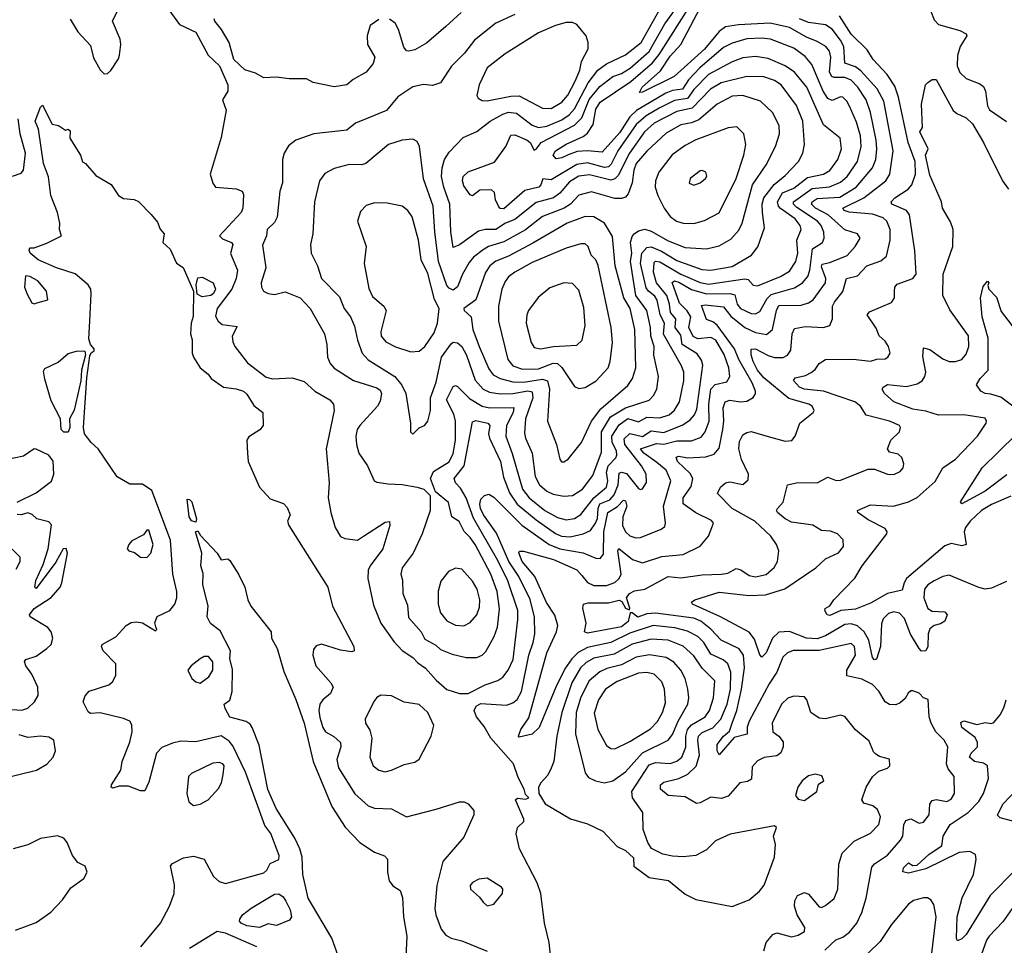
# Model space of a CAD drawing. Extents: x 1550320 to 1685906, y 509093 to 640511.
# Tile 299 of 532: x 1652877 to 1657505, y 546771 to 551122. Entities that reach past the tile are written whole.
import ezdxf

# ---------------------------------------------------------------- set-up
doc = ezdxf.new("R2010")
doc.units = 0

msp = doc.modelspace()

# ---------------------------------------------------------------- linework, layer by layer
at = {"layer": '0CON20XD'}
for points in [[(1656453.5, 550233.5), (1656443.5, 550245), (1656438.9, 550265), (1656462.7, 550307.3), (1656515, 550330.4), (1656579.6, 550380.4), (1656655, 550396.2), (1656685, 550412.1), (1656722.6, 550465), (1656739.2, 550515), (1656733.6, 550565), (1656655, 550627.9), (1656576.3, 550805), (1656519.1, 550875), (1656475, 550904.8), (1656395, 550939.5), (1656335, 550948.1), (1656275, 550942.2), (1656225, 550924.2), (1656115, 550863.8), (1656045, 550793), (1656015, 550751.9), (1655955, 550741.4), (1655882.8, 550705), (1655820.8, 550669.2), (1655775, 550628.4), (1655688.7, 550505), (1655657.3, 550442.7), (1655645, 550430), (1655625, 550427.6), (1655545, 550448.3), (1655495, 550441.1), (1655375, 550368.5), (1655335.8, 550374.2), (1655326.9, 550345), (1655316.9, 550335), (1655251.4, 550318.6), (1655153.3, 550233.3), (1655135, 550234.4), (1655127.1, 550245), (1655113.6, 550275), (1655108.9, 550308.9), (1655095, 550321.4), (1655039.4, 550320.6), (1655005.6, 550294.4), (1654995, 550298.8), (1654965, 550340), (1654958.6, 550365), (1654960.8, 550385), (1654985, 550406.7), (1655108.1, 550451.9), (1655161.9, 550525), (1655185, 550579.1), (1655205, 550581.1), (1655262.9, 550555), (1655276, 550545), (1655295, 550508.8), (1655305, 550513.8), (1655328, 550545), (1655484.1, 550625.9), (1655519.5, 550660.5), (1655554.3, 550745.7), (1655603.2, 550806.8), (1655665, 550854.1), (1655705, 550868.8), (1655745.9, 550894.1), (1655835, 550972.3), (1655908.6, 551101.4), (1656004.7, 551235.3)], [(1653115, 551123.3), (1653151.2, 551065), (1653210, 551000), (1653225, 550942.5), (1653256, 550886), (1653275, 550867.5), (1653290.7, 550869.3), (1653305, 550882.5), (1653341.9, 550938.1), (1653346.9, 550955), (1653353.1, 551005), (1653349.7, 551029.7), (1653313.8, 551115), (1653353.3, 551195)], [(1653565.8, 551185.8), (1653628.3, 551098.3), (1653705, 551062.5), (1653762.5, 550955), (1653816.2, 550905), (1653855.8, 550815), (1653856.2, 550785), (1653830.8, 550745), (1653847, 550697), (1653825, 550567.5), (1653772.5, 550395), (1653785, 550352.5), (1653797.5, 550335), (1653895, 550326.7), (1653923.3, 550315), (1653929.7, 550299.7), (1653925.7, 550235.7), (1653917.5, 550215), (1653816.5, 550105), (1653830.9, 550090.9), (1653872.7, 550075), (1653879.3, 550065), (1653867.5, 550022.5), (1653900.6, 549945), (1653894.6, 549904.6), (1653875, 549854.6), (1653805.3, 549765), (1653797.8, 549727.8), (1653809.5, 549705), (1653829.2, 549689.2), (1653899.2, 549679.2), (1653876.7, 549635), (1653878.3, 549608.3), (1653888.6, 549585), (1653948.7, 549508.7), (1654035, 549440.8), (1654065, 549434.4), (1654157.9, 549437.9), (1654215, 549420.8), (1654265, 549375.6), (1654334.3, 549335), (1654352.5, 549315), (1654355.5, 549285.5), (1654317.9, 549105), (1654332.5, 548945), (1654327.1, 548875), (1654339.8, 548805), (1654360, 548735), (1654385, 548692.8), (1654405, 548683.3), (1654465, 548676.2), (1654492.9, 548695), (1654595, 548759.4), (1654615, 548762.5), (1654617.1, 548745), (1654583.8, 548635), (1654524.4, 548555.6), (1654515.3, 548535), (1654513.9, 548495), (1654540, 548370), (1654574, 548285), (1654635, 548199.2), (1654675, 548156.2), (1654725, 548124.2), (1654748.5, 548098.5), (1654785, 548074.5), (1654835, 548017.1), (1654885, 547974.1), (1654945, 547954.6), (1654985, 547954.7), (1655065, 547995.3), (1655125, 548016.6), (1655147.9, 548032.1), (1655173.6, 548065), (1655195.7, 548115), (1655217.8, 548302.2), (1655217.8, 548345), (1655171, 548485), (1655125, 548580), (1655009.6, 548779.6), (1654975.7, 548875), (1654949.4, 548919.4), (1654924.7, 548945), (1654918.8, 548965), (1654966.7, 549025), (1655005, 549232), (1655021.6, 549238.4), (1655077.5, 549225), (1655087.1, 549215), (1655081.1, 549175), (1655085.2, 549155), (1655136.8, 549045), (1655151.5, 548971.5), (1655178.7, 548898.7), (1655215.2, 548845), (1655305, 548770.7), (1655395, 548707), (1655423.8, 548693.8), (1655465, 548690.5), (1655525.8, 548705), (1655559.4, 548720.6), (1655583.3, 548755), (1655592.9, 548777.1), (1655595.5, 548825), (1655604.4, 548845.6), (1655650.6, 548865), (1655671.8, 548888.2), (1655689.5, 548935), (1655695, 548990.7), (1655705.2, 548995.2), (1655729.4, 548989.4), (1655785, 548918), (1655795, 548912.9), (1655805, 548916), (1655823.7, 548946.3), (1655821.8, 548985), (1655800, 549025), (1655721.6, 549125), (1655717.8, 549152.2), (1655745, 549177.5), (1655805, 549162.7), (1655845, 549189.7), (1655905, 549181.6), (1655993, 549217), (1656028.8, 549241.2), (1656048.9, 549265), (1656059.1, 549290.9), (1656088.5, 549498.5), (1656081.7, 549521.7), (1656061.6, 549551.6), (1655990.9, 549595), (1655985, 549639.2), (1655958.4, 549675), (1655961.6, 549715), (1655935.8, 549745.8), (1655931.5, 549785), (1655918.3, 549825), (1655870.7, 549885), (1655855.8, 549935), (1655858.9, 549981.1), (1655865, 549986.6), (1655885, 549983.3), (1655985, 549926.1), (1656075, 549886.7), (1656115, 549878), (1656285, 549904.4), (1656300.4, 549900.4), (1656325, 549873.8), (1656345, 549870.6), (1656453.5, 549915), (1656495, 549940.4), (1656524.7, 549985), (1656533.5, 550025), (1656530, 550085), (1656550.3, 550135), (1656544.7, 550155), (1656521.9, 550185), (1656453.5, 550233.5)], [(1655371.9, 546725), (1655365.7, 546785), (1655344.2, 546875), (1655327.1, 547015), (1655309.2, 547065), (1655226.9, 547225), (1655210.8, 547295), (1655216.2, 547325), (1655246.1, 547353.9), (1655246.7, 547365), (1655207.5, 547455), (1655217, 547463), (1655255, 547457.5), (1655270, 547465), (1655255, 547480), (1655248.8, 547505), (1655219.7, 547559.7), (1655198.6, 547625), (1655091.5, 547745), (1655060.5, 547799.5), (1655024, 547845), (1655013.9, 547875), (1655022.3, 547895), (1655045, 547908.1), (1655165, 547900.7), (1655195, 547911.1), (1655215, 547927.1), (1655236.1, 547965), (1655269.6, 548135), (1655291.2, 548195), (1655297.8, 548235), (1655296.2, 548313.8), (1655276.7, 548396.7), (1655223.3, 548505), (1655176.2, 548575), (1655118.6, 548708.6), (1655057.7, 548795), (1655043.2, 548825), (1655040, 548845), (1655045, 548867.8), (1655061.3, 548885), (1655082.3, 548892.3), (1655105, 548877.7), (1655236.6, 548746.6), (1655365.9, 548655), (1655415, 548634), (1655525.8, 548615.8), (1655585, 548590.4), (1655605, 548589.5), (1655620.7, 548609.3), (1655623, 548715), (1655641.6, 548805), (1655686.1, 548833.9), (1655715, 548864.1), (1655725, 548860.8), (1655730.5, 548835), (1655712.2, 548785), (1655710.3, 548745), (1655723.7, 548715), (1655745, 548695.9), (1655773.1, 548686.9), (1655795, 548688), (1655892.7, 548727.3), (1655909.5, 548740.5), (1655913.1, 548755), (1655902.5, 548835), (1655937.8, 548955), (1655914.8, 549005), (1655871, 549041), (1655810.4, 549085), (1655795.5, 549105), (1655870.1, 549129.9), (1655905, 549126.3), (1655965, 549142.6), (1656035, 549142), (1656079.8, 549160.2), (1656099.5, 549185), (1656117.9, 549235), (1656115.6, 549315), (1656125.5, 549385), (1656145, 549406.6), (1656199.9, 549420.1), (1656215.2, 549445), (1656209.8, 549485), (1656187.7, 549547.7), (1656148.8, 549615), (1656125, 549627.2), (1656065, 549621.3), (1656043.1, 549633.1), (1656022.5, 549675), (1656031.2, 549725), (1656013.7, 549753.7), (1655978.6, 549788.6), (1655943.9, 549886.1), (1655955, 549893.7), (1655975, 549888.3), (1656035, 549853.6), (1656105, 549832.7), (1656215, 549835.5), (1656238.1, 549828.1), (1656248.7, 549785), (1656264.9, 549764.9), (1656315, 549741.1), (1656335, 549739.4), (1656355, 549750.8), (1656389.5, 549810.5), (1656409.3, 549830.7), (1656519, 549861), (1656555.7, 549884.3), (1656581.9, 549915), (1656591, 549945), (1656603.8, 550045), (1656650, 550075), (1656658.1, 550095), (1656656.3, 550123.7), (1656643.2, 550155), (1656626.6, 550175), (1656529, 550239), (1656513.7, 550255), (1656513.5, 550265), (1656601.7, 550328.3), (1656683.8, 550336.2), (1656735, 550358.3), (1656766.1, 550385), (1656814.3, 550455), (1656832.4, 550525), (1656829.3, 550575), (1656810, 550640), (1656777.4, 550715), (1656765, 550738.2), (1656745, 550756.9), (1656735, 550758.5), (1656695, 550741.8), (1656675, 550751.5), (1656652.8, 550785), (1656600.2, 550910.2), (1656567.9, 550947.9), (1656515, 550988.2), (1656405, 551030.4), (1656365, 551035.2), (1656295, 551031.7), (1656225, 551011), (1656185, 550991.5), (1656074.2, 550895.8), (1656020.8, 550839.2), (1655992.4, 550795), (1655945, 550789.1), (1655913.2, 550776.8), (1655775.3, 550694.7), (1655745.1, 550664.9), (1655697.9, 550592.1), (1655615, 550498.4), (1655545, 550504.9), (1655497.7, 550502.3), (1655455, 550486.7), (1655425, 550471.6), (1655398.2, 550468.2), (1655384.6, 550485), (1655394.7, 550505), (1655445, 550537), (1655525, 550572.8), (1655545, 550588.8), (1655571.7, 550628.3), (1655585, 550701.8), (1655605, 550733.9), (1655749.7, 550830.3), (1655851.6, 550918.4), (1655882.8, 550957.2), (1656032.4, 551195)], [(1656374.4, 546745), (1656385.6, 546785), (1656417.4, 546822.6), (1656435, 546829.4), (1656505, 546811.4), (1656535, 546819.2), (1656565, 546836.7), (1656567.8, 546855), (1656530.6, 546915), (1656519.2, 546955), (1656519.5, 546980.5), (1656533.3, 547005), (1656565, 547020), (1656585, 547012.5), (1656635, 546952.5), (1656645, 546948.8), (1656665, 546958), (1656705, 546992), (1656721.9, 547035), (1656727.4, 547152.6), (1656743.1, 547205), (1656798.9, 547261.1), (1656875, 547298.2), (1656915, 547339.2), (1656922.1, 547375), (1656909.1, 547409.1), (1656886.7, 547426.7), (1656845, 547439.2), (1656835.7, 547455), (1656855, 547514), (1656885, 547562.9), (1656915, 547590), (1656955.9, 547604.1), (1656966.2, 547615), (1656965, 547646.7), (1656918.1, 547658.1), (1656900.3, 547670.3), (1656890, 547680), (1656870.2, 547730.2), (1656805, 547784.2), (1656755, 547846.9), (1656735, 547852.5), (1656665, 547835.4), (1656635, 547838.2), (1656595.4, 547865.4), (1656575.8, 547925), (1656565, 547938.8), (1656515, 547941.9), (1656487.4, 547932.6), (1656458.1, 547905), (1656413.1, 547815), (1656416, 547775), (1656445, 547754), (1656465, 547727.5), (1656465.5, 547705), (1656454, 547676), (1656435, 547662.3), (1656375.3, 547654.7), (1656345, 547638.9), (1656319.6, 547610.4), (1656317, 547553), (1656298.1, 547541.9), (1656261.4, 547535), (1656206.9, 547473.1), (1656175, 547461.2), (1656125, 547467.8), (1656075, 547440.8), (1656057.4, 547437.4), (1656005, 547468.8), (1655925, 547476.2), (1655888.6, 547505), (1655889.4, 547525), (1655905, 547537.7), (1655975, 547555.6), (1656017.6, 547575), (1656057, 547613), (1656071.7, 547665), (1656063.5, 547735), (1656067.5, 547755), (1656085, 547771), (1656135, 547793.3), (1656172.4, 547835), (1656201.7, 547905), (1656217.5, 547975), (1656218.9, 548055), (1656204.5, 548094.5), (1656183.6, 548113.6), (1656125, 548140), (1656093.2, 548195), (1656065, 548223.5), (1656015, 548247.3), (1655956.8, 548263.2), (1655855, 548273.9), (1655745, 548238.2), (1655654.9, 548195.1), (1655545, 548171), (1655502, 548148), (1655472.2, 548117.8), (1655439.6, 548070.4), (1655397.5, 547985), (1655319.2, 547795), (1655286.2, 547763.8), (1655225, 547750), (1655221.4, 547755), (1655231.9, 547785), (1655270.2, 547839.8), (1655354.6, 548145.4), (1655399.8, 548245), (1655407, 548275), (1655392.8, 548322.8), (1655352.6, 548382.6), (1655298.8, 548505), (1655239.5, 548575), (1655223.3, 548616.7), (1655226.1, 548623.9), (1655245, 548623.5), (1655385.5, 548585), (1655495, 548536.8), (1655519, 548509), (1655545, 548476.1), (1655575, 548462.8), (1655635, 548462), (1655675, 548476.7), (1655695.1, 548494.9), (1655703.3, 548515), (1655687.9, 548625), (1655693.8, 548636.2), (1655756.9, 548585), (1655805, 548569.1), (1655895, 548598.6), (1655995, 548608.7), (1656075, 548646.9), (1656114.5, 548695), (1656138.1, 548755), (1656128.6, 548768.6), (1656055, 548803.9), (1655995.7, 548845.7), (1655996.1, 548875), (1656032.9, 548927.1), (1656041, 548965), (1656028.4, 548988.4), (1655968.5, 549045), (1655962.7, 549065), (1655975, 549070.4), (1656015, 549062.2), (1656102.3, 549067.7), (1656140.9, 549079.1), (1656165, 549107.1), (1656181.2, 549195), (1656186.9, 549236.9), (1656182.9, 549297.1), (1656192.9, 549325), (1656215, 549334.2), (1656265, 549326.2), (1656295, 549328.7), (1656324.1, 549345.9), (1656335, 549363.8), (1656334.6, 549375), (1656319.6, 549415), (1656257.2, 549525), (1656235.9, 549575), (1656155, 549686.4), (1656135, 549701.7), (1656105, 549712.3), (1656081.9, 549778.1), (1656098.3, 549781.7), (1656185, 549772.5), (1656218.8, 549728.8), (1656285, 549674.5), (1656335, 549650.7), (1656387.3, 549642.7), (1656415.3, 549665), (1656433.8, 549755), (1656445, 549777.8), (1656549.9, 549780.1), (1656585, 549790.3), (1656605.8, 549804.2), (1656664.8, 549885), (1656666.2, 549905), (1656655.2, 549935), (1656645, 549960.8), (1656647.9, 549972.1), (1656685, 549980.8), (1656766.2, 550013.8), (1656803.8, 550055), (1656827.5, 550095), (1656814, 550115), (1656754.4, 550134.4), (1656676.5, 550205), (1656618, 550235), (1656598.9, 550255), (1656601, 550265), (1656625, 550281.2), (1656731.9, 550288.1), (1656808.6, 550335), (1656885.2, 550425), (1656900.4, 550465), (1656904.8, 550515.2), (1656902.2, 550555), (1656875.9, 550685), (1656854.8, 550745), (1656816.8, 550805), (1656785, 550837.7), (1656755, 550849.7), (1656705, 550849.2), (1656693.3, 550855), (1656683.5, 550875), (1656689, 550945), (1656683, 550973), (1656665.4, 550995), (1656625, 551018.8), (1656575, 551038.7), (1656495.3, 551084.7), (1656404.4, 551105.6), (1656255, 551097), (1656195, 551087.6), (1656165, 551066.7), (1656095, 550982.5), (1655952.3, 550855), (1655805, 550781.2), (1655790, 550780), (1655802.1, 550805), (1655888.7, 550881.3), (1655935, 550949.6), (1655984.6, 551005.4), (1656075, 551177.2)], [(1655204.1, 551145.9), (1655115.3, 551104.7), (1655014.6, 551025), (1654967.7, 550965), (1654906.2, 550903.8), (1654854.7, 550825.3), (1654817.6, 550812.4), (1654775, 550817.5), (1654724.3, 550805.7), (1654655, 550759.2), (1654601.4, 550695), (1654505, 550655.7), (1654455, 550635.8), (1654415, 550602.1), (1654260, 550585), (1654175, 550555.5), (1654140.5, 550529.5), (1654120, 550495), (1654112.7, 550465), (1654111.8, 550355), (1654099.4, 550315), (1654087.1, 550192.9), (1654075, 550168.2), (1654040, 550135), (1654036.9, 550105), (1654018.7, 550061.3), (1654034.6, 549955), (1654012.5, 549885), (1654013.3, 549865), (1654023.3, 549845), (1654045, 549834.2), (1654075, 549829.7), (1654125, 549842.5), (1654195, 549814), (1654242.5, 549765), (1654309.4, 549645), (1654321.1, 549595), (1654323.8, 549535), (1654336.4, 549505), (1654355, 549484.5), (1654446.5, 549426.5), (1654555, 549391.1), (1654570.9, 549380.9), (1654578.1, 549365), (1654570.9, 549329.1), (1654558.8, 549305), (1654476.2, 549215), (1654464.1, 549195), (1654457.3, 549165), (1654460, 549125), (1654471.5, 549085), (1654512.7, 549025), (1654544, 548955), (1654555, 548948), (1654609.7, 548939.7), (1654675, 548937.3), (1654745.3, 548925.3), (1654776.2, 548915), (1654806.2, 548885), (1654806, 548815), (1654768.9, 548705), (1654726.8, 548615), (1654675.6, 548545), (1654668.8, 548515), (1654677, 548487), (1654678.1, 548425), (1654699.7, 548369.7), (1654705, 548311.4), (1654763.6, 548245), (1654781, 548211), (1654832.5, 548182.5), (1654855, 548161.4), (1654909.3, 548139.3), (1654975, 548123.5)], [(1654952.2, 551155), (1654880.3, 551089.7), (1654788.9, 551011.1), (1654735, 550980.6), (1654705, 550972.9), (1654695, 550975.8), (1654682, 550992), (1654658.1, 551075), (1654642, 551105), (1654615, 551124)], [(1654975, 548123.5), (1655025, 548124.7), (1655051.4, 548135), (1655068.3, 548151.7), (1655106.8, 548223.2), (1655122.9, 548267.1), (1655132.2, 548352.2), (1655120.5, 548435), (1655092.1, 548515), (1655017.4, 548655), (1654995, 548688.8), (1654965.7, 548715.7), (1654942.8, 548762.8), (1654907.5, 548785), (1654893, 548853), (1654832.1, 548902.1), (1654807.6, 548965), (1654821.5, 548998.5), (1654895, 549044.2), (1654915, 549082.5), (1654924.8, 549145), (1654925.8, 549235), (1654917.4, 549267.4), (1654883.2, 549335), (1654915, 549396.9), (1654925, 549402.2), (1654935, 549397.5), (1654990.9, 549340.9), (1655050.5, 549305), (1655085, 549297.7), (1655199.7, 549299.7), (1655196.5, 549275), (1655165.2, 549215), (1655161.9, 549165), (1655192.3, 549082.3), (1655240.2, 548915), (1655271.1, 548875), (1655345, 548815.2), (1655405, 548782), (1655445, 548771.2), (1655485, 548778), (1655515, 548795.8), (1655575.2, 548874.8), (1655634.4, 548925), (1655641.9, 548955), (1655635.3, 548995), (1655642.7, 549025), (1655678.3, 549061.7), (1655684, 549075), (1655681.7, 549095), (1655661.2, 549135), (1655659.4, 549165), (1655695, 549217.3), (1655735, 549246.6), (1655785, 549232.1), (1655825, 549254.1), (1655885, 549250), (1655929.6, 549265), (1655955, 549286.2), (1655977.8, 549325), (1655998.4, 549425), (1655997.8, 549465), (1655987.8, 549495), (1655903.3, 549643.3), (1655907, 549695), (1655887.7, 549735), (1655873.4, 549803.4), (1655862.8, 549822.8), (1655832, 549845), (1655821.8, 549861.8), (1655794.3, 549975), (1655801.5, 550025), (1655825, 550051), (1655845, 550054.8), (1655893.3, 550033.3), (1655965, 549989.7), (1656082.6, 549947.4), (1656125, 549944.8), (1656225, 549961.7), (1656316.7, 550015), (1656346.6, 550053.4), (1656377.4, 550142.6), (1656368.3, 550215), (1656366, 550255), (1656375.2, 550285), (1656422.3, 550347.7), (1656475, 550388.8), (1656536.9, 550455), (1656557.2, 550495), (1656565.9, 550535), (1656557.9, 550645), (1656528.3, 550718.3), (1656455.4, 550815), (1656425, 550835.3), (1656375, 550852.5), (1656295, 550854.4), (1656174.6, 550825.4), (1656123.9, 550795), (1656037.4, 550705), (1655965, 550689.7), (1655859.2, 550635), (1655813.6, 550595), (1655743.3, 550495), (1655690.4, 550389.6), (1655675, 550374.3), (1655655, 550368), (1655555, 550393.1), (1655504.4, 550385.6), (1655461, 550359), (1655415, 550306.2), (1655385.7, 550284.3), (1655305, 550262.4), (1655205, 550183.1), (1655161.1, 550165), (1655115, 550135.2), (1655065, 550134.8), (1655033, 550127), (1654945, 550063.1), (1654915, 550051.5), (1654903.7, 550125), (1654898.9, 550255), (1654870.2, 550335), (1654860, 550385), (1654862.2, 550425), (1654873.3, 550465), (1654895, 550499.6), (1654962.1, 550567.9), (1655025, 550595.8), (1655089.1, 550645), (1655147.8, 550677.8), (1655175, 550686.5), (1655211.8, 550681.8), (1655285, 550625.3), (1655315, 550614.5), (1655355, 550621.3), (1655425, 550651.2), (1655458.9, 550675), (1655485, 550702.9), (1655548.9, 550825), (1655595, 550884.2), (1655635.4, 550914.6), (1655725, 550956.6), (1655797.9, 551015), (1655883, 551165)], [(1657515, 548481.2), (1657445, 548450), (1657415, 548445.8), (1657385, 548452.9), (1657245, 548510.6), (1657215, 548504.4), (1657175, 548484.5), (1657144.5, 548465), (1657128.7, 548445), (1657126.9, 548405), (1657145.3, 548355), (1657165, 548341.6), (1657225, 548339.1), (1657236.4, 548325), (1657225.6, 548294.4), (1657205, 548281.8), (1657175, 548274.6), (1657155, 548258.5), (1657146.7, 548235), (1657144.6, 548175), (1657135, 548155.7), (1657115, 548154.4), (1657105, 548166.7), (1657064, 548234), (1657035, 548306.7), (1657012.2, 548332.2), (1656985, 548338.1), (1656959.5, 548330.5), (1656935, 548306.2), (1656927.4, 548282.6), (1656922.5, 548175), (1656904.5, 548115.5), (1656895, 548113.1), (1656885, 548124.2), (1656867.4, 548205), (1656846.7, 548245), (1656815, 548273.4), (1656785, 548283), (1656755, 548278.8), (1656665, 548225.5), (1656625, 548211.7), (1656575.3, 548215.3), (1656495, 548246), (1656445, 548242.9), (1656414.8, 548215.2), (1656385, 548146.7), (1656365, 548125.8), (1656355, 548136.2), (1656330, 548210), (1656305, 548242.9), (1656171.1, 548315), (1656038.8, 548375), (1656034.2, 548384.2), (1656050, 548395), (1656165, 548430.9), (1656305, 548415.6), (1656381.6, 548418.4), (1656473.5, 548446.5), (1656618.9, 548545), (1656665, 548588.5), (1656725, 548615.6), (1656748.9, 548645), (1656746.8, 548676.8), (1656721.2, 548705), (1656687.4, 548717.4), (1656645, 548721.2), (1656605, 548745.3), (1656505, 548760.8), (1656475, 548775.3), (1656439.2, 548805), (1656434, 548815), (1656438, 548825), (1656465.3, 548854.7), (1656485, 548936.2), (1656533.9, 548946.1), (1656625, 548944.6), (1656675, 548971.5), (1656715, 548956.1), (1656735, 548957.6), (1656865, 549008.6), (1656895, 549008.6), (1656955, 548985.8), (1656985, 548984.3), (1657015, 548998), (1657029.2, 549015), (1657032.9, 549035), (1657023.5, 549063.5), (1657005, 549080), (1656965, 549088.8), (1656956, 549105), (1656971.4, 549145), (1657012.5, 549185), (1657017.1, 549205), (1657012, 549215), (1656965.6, 549234.4), (1656855, 549262.3), (1656828.8, 549305), (1656802.2, 549325), (1656655, 549376.1), (1656564.5, 549385), (1656542.7, 549395), (1656514.5, 549425.5), (1656521.5, 549438.5), (1656570.4, 549449.6), (1656596.7, 549463.3), (1656615, 549477.1), (1656635, 549506.4), (1656665, 549524.5), (1656795, 549526.7), (1656875, 549516.4), (1656905, 549526.5), (1656945, 549527.8), (1656957.5, 549535), (1656968.1, 549555), (1656960.5, 549585), (1656945, 549610.5), (1656915.9, 549635.9), (1656901.8, 549671.8), (1656860, 549735), (1656870.8, 549749.2), (1656975, 549792.5), (1656987.8, 549815), (1656989.1, 549845), (1656990.5, 549865), (1657000.8, 549879.2), (1657075, 549904.5), (1657090, 549925), (1657084.7, 550035), (1657059.7, 550205), (1657044.6, 550225), (1656975.5, 550255), (1656972.9, 550265), (1656990.8, 550285), (1657052.1, 550325), (1657069.3, 550345), (1657086.4, 550395), (1657085.8, 550455), (1657052.6, 550545), (1657008, 550758), (1656989.8, 550809.8), (1656954.1, 550864.1), (1656887.5, 550935), (1656859.9, 550979.9), (1656785, 551052.9), (1656729.3, 551139.3)], [(1657157.7, 551165), (1657175, 551120.5), (1657195, 551099.7), (1657295, 551071.1), (1657325.6, 551055), (1657327.8, 551045), (1657296.9, 550995), (1657285, 550953.8), (1657282.2, 550905), (1657295, 550872.7), (1657325, 550844.6), (1657389.5, 550819.5), (1657406.8, 550806.8), (1657415.5, 550785.5), (1657425, 550716.7), (1657435, 550698.6), (1657515, 550642.9)], [(1654565, 551122), (1654525, 551093.8), (1654510, 551045), (1654511.4, 551005), (1654545.8, 550945), (1654539.2, 550915), (1654505, 550875.7), (1654445, 550840.6), (1654415, 550815.6), (1654355.5, 550805.5), (1654256.8, 550826.8), (1654225, 550843.3), (1654143.6, 550843.6), (1654085, 550852), (1654025, 550848.6), (1653985, 550870), (1653935, 550885.8), (1653883.1, 550935), (1653862, 551015), (1653826.2, 551076.2), (1653794.4, 551115), (1653790.6, 551125)], [(1655375, 550704.8), (1655425, 550734.2), (1655453.2, 550766.8), (1655487.3, 550832.7), (1655509.1, 550885), (1655518.2, 550925), (1655549.2, 550985), (1655549.6, 551015), (1655539.6, 551045), (1655495, 551098.5), (1655475, 551109.1), (1655445, 551107.9), (1655395, 551094.6), (1655315, 551059.1), (1655158.2, 550961.8), (1655074.5, 550895), (1655036.7, 550815), (1655026.2, 550765), (1655032.3, 550752.3), (1655051.5, 550741.5), (1655075, 550740.4), (1655185, 550762.2), (1655225, 550763.5), (1655335, 550705.7), (1655375, 550704.8)], [(1656225, 547815.4), (1656247, 547875), (1656269.2, 547975), (1656283.6, 548075), (1656279.6, 548135), (1656259.2, 548165), (1656173.3, 548205), (1656125, 548256.8), (1656078.2, 548295), (1656045, 548308.2), (1655865, 548332.7), (1655825, 548328.9), (1655782.9, 548312.9), (1655755, 548333.9), (1655746.7, 548333.3), (1655736.8, 548293.2), (1655705, 548268.7), (1655545, 548238.6), (1655531.2, 548245), (1655539.4, 548285), (1655524.4, 548355.6), (1655526.2, 548375), (1655549.1, 548380.9), (1655645, 548381.1), (1655695, 548394.1), (1655706.9, 548386.9), (1655725, 548355.4), (1655742.5, 548347.5), (1655745, 548356), (1655729.2, 548405), (1655743.3, 548425), (1655766.6, 548436.6), (1655815, 548444.7), (1655925, 548504.7), (1655985, 548498.6), (1656085, 548512.8), (1656175, 548515.3), (1656205, 548521.1), (1656245, 548542.3), (1656265.7, 548535.7), (1656305, 548509.2), (1656335, 548503.4), (1656385.3, 548514.7), (1656422.7, 548547.3), (1656439.1, 548575), (1656444.5, 548625), (1656433.5, 548655), (1656407.3, 548695), (1656332.3, 548765), (1656225.8, 548825), (1656157.1, 548895), (1656171.4, 548925), (1656195, 548944.4), (1656215, 548949.5), (1656275, 548936.7), (1656301.2, 548958.8), (1656303.1, 548985), (1656270, 549055), (1656257.5, 549105), (1656260.1, 549139.9), (1656275, 549170), (1656295, 549182.2), (1656315, 549185.5), (1656395, 549162.1), (1656475, 549140), (1656505.7, 549144.3), (1656522, 549165), (1656543.1, 549225), (1656606.2, 549275), (1656611.2, 549285), (1656600.8, 549305), (1656585.8, 549315), (1656491.3, 549341.3), (1656375, 549438.7), (1656345.1, 549475), (1656324.8, 549515), (1656314.2, 549545.8), (1656315, 549572.5), (1656335, 549574.7), (1656395, 549542.9), (1656425, 549533.9), (1656465, 549534.2), (1656485.7, 549544.3), (1656501.6, 549568.4), (1656507, 549645), (1656519.2, 549670.8), (1656570.4, 549680.4), (1656655, 549674.6), (1656684, 549685), (1656697.1, 549715), (1656697.4, 549775), (1656706, 549794), (1656746.4, 549843.6), (1656762.2, 549905), (1656815, 549918.2), (1656859.1, 549965), (1656925, 549988.8), (1656950.5, 550009.5), (1656968.4, 550085), (1656968.4, 550135), (1656951.8, 550175), (1656935, 550190.3), (1656885, 550207.6), (1656775, 550216.7), (1656751.5, 550225), (1656745.6, 550235), (1656844.7, 550285), (1656947.3, 550365), (1656966.4, 550395), (1656982.7, 550505), (1656939, 550739), (1656906.9, 550796.9), (1656830.5, 550880.5), (1656805, 550899.6), (1656755, 550917.8), (1656749.7, 550995), (1656734.8, 551025), (1656695, 551077), (1656665, 551097.9), (1656585, 551107.7), (1656541.6, 551125)], [(1657535, 548881.9), (1657445, 548843.3), (1657396.7, 548815), (1657344.2, 548765), (1657322.2, 548735), (1657316.3, 548715), (1657325, 548654.4), (1657305, 548648.4), (1657255, 548659.7), (1657225, 548648.6), (1657045.3, 548495), (1657033.4, 548475), (1657025, 548441.1), (1656955.8, 548424.2), (1656875, 548379.6), (1656805, 548351.4), (1656735.6, 548344.4), (1656685, 548322), (1656672.5, 548325), (1656661.2, 548345), (1656663.3, 548355), (1656685, 548366.7), (1656704, 548395), (1656802.6, 548497.4), (1656836.2, 548555), (1656951.8, 548705), (1656954.4, 548715), (1656945, 548731.1), (1656865, 548770.4), (1656816, 548805), (1656814, 548815), (1656875, 548841.5), (1656984, 548836), (1657055, 548855.9), (1657095, 548876.1), (1657178.9, 548951.1), (1657215.6, 549015), (1657275, 549056.7), (1657378.9, 549165), (1657418.8, 549225), (1657421.2, 549235), (1657415, 549248.8), (1657315, 549263.8), (1657195, 549262.5), (1657135, 549281.6), (1657075, 549291.7), (1656985, 549326.2), (1656941.9, 549365), (1656930.6, 549385), (1656934.7, 549395.3), (1656955, 549407.5), (1657045, 549397.2), (1657095, 549409.7), (1657118.5, 549425), (1657131.8, 549445), (1657135.3, 549464.7), (1657121.2, 549538.8), (1657125, 549578.8), (1657155, 549571.5), (1657215, 549527.9), (1657245, 549514.6), (1657275, 549514.5), (1657305, 549523.8), (1657325, 549549.2), (1657338.4, 549585), (1657335.6, 549635.6), (1657248.2, 549758.2), (1657216.2, 549825), (1657216.5, 549925), (1657238.6, 549988.6), (1657262.9, 550055), (1657264.6, 550135), (1657252.3, 550172.3), (1657214.3, 550235), (1657209.5, 550265), (1657155, 550390.4), (1657134.9, 550485), (1657147.1, 550515), (1657107.5, 550595), (1657119.6, 550615), (1657115.5, 550725), (1657134.3, 550815), (1657145, 550826.2), (1657165, 550840), (1657185, 550840), (1657264, 550695), (1657280.7, 550680.7), (1657325, 550660.6), (1657355, 550631.9), (1657406.4, 550545), (1657496.6, 550365), (1657524.4, 550325)], [(1655435, 548881.6), (1655475, 548884.7), (1655522.5, 548915), (1655571.3, 548978.7), (1655611.5, 549088.5), (1655611, 549185), (1655654.6, 549255.4), (1655725, 549298), (1655835, 549334), (1655856.2, 549355), (1655870.9, 549385), (1655879.4, 549445), (1655857, 549545), (1655858.9, 549585), (1655843.8, 549635), (1655842.5, 549675), (1655824.6, 549754.6), (1655773.1, 549825), (1655747.2, 549985), (1655753.9, 550025), (1655747.9, 550075), (1655755, 550103.1), (1655764.5, 550115.5), (1655785, 550128.9), (1655815, 550136.7), (1655845, 550128.3), (1655925, 550081.7), (1656005, 550050.9), (1656105, 550045.3), (1656165, 550058), (1656219.5, 550090.5), (1656256.9, 550133.1), (1656272.7, 550165), (1656321.3, 550345), (1656385, 550439.1), (1656428.8, 550525), (1656447.8, 550585), (1656445.9, 550625), (1656414.8, 550684.8), (1656358.2, 550738.2), (1656275, 550764.7), (1656225, 550761.4), (1656154.8, 550725.2), (1656068.7, 550651.3), (1656035, 550637.3), (1655985, 550627.8), (1655915, 550587.8), (1655825, 550503.2), (1655774.5, 550445), (1655763.8, 550415), (1655755.6, 550355), (1655737.6, 550302.4), (1655725, 550287.8), (1655705, 550280.8), (1655675, 550280.5), (1655565, 550313), (1655505, 550296.7), (1655466.3, 550255), (1655435.9, 550235), (1655335, 550197), (1655255, 550134.4), (1655152.3, 550077.7), (1655081.1, 550055), (1655055, 550040.5), (1655010.7, 550005), (1654989.9, 549980.1), (1654957.8, 549925), (1654935, 549865.8), (1654915, 549850), (1654895, 549859.6), (1654885, 549872.7), (1654845.5, 549985), (1654827.7, 550125), (1654820.5, 550245), (1654774.4, 550374.4), (1654756, 550526), (1654745, 550549.2), (1654725, 550559.5), (1654675, 550555.5), (1654611.2, 550535), (1654504.6, 550445.4), (1654485, 550440), (1654425, 550441.2), (1654355, 550422.5), (1654311.4, 550398.6), (1654285.7, 550365), (1654262.7, 550265), (1654255.5, 550115), (1654244.4, 550065), (1654247.1, 550025), (1654276.5, 549965), (1654295, 549905.7), (1654379.6, 549819.6), (1654402.5, 549765), (1654431.8, 549725), (1654450.8, 549680.8), (1654464.9, 549615), (1654486.5, 549555), (1654515, 549522.9), (1654640.9, 549445), (1654674, 549404), (1654692.5, 549365), (1654714, 549225), (1654713.8, 549185), (1654725, 549174), (1654755, 549203.8), (1654780, 549215), (1654795.5, 549234.5), (1654808.5, 549285), (1654807.2, 549345), (1654835, 549418.6), (1654860.4, 549535), (1654905, 549597.5), (1654915, 549606.2), (1654935, 549603.6), (1654955.2, 549585.2), (1654977.7, 549545), (1655017.2, 549427.2), (1655056.1, 549385), (1655085, 549371), (1655135, 549363.2), (1655195, 549364.3), (1655265, 549376.6), (1655285, 549372.5), (1655288.8, 549345), (1655254.3, 549245), (1655249, 549179), (1655253.8, 549155), (1655286.3, 549085), (1655300.5, 548975), (1655320.6, 548935), (1655355, 548905.3), (1655385, 548891.2), (1655435, 548881.6)], [(1653603.3, 547015), (1653605.6, 547055), (1653586, 547145), (1653595, 547155.8), (1653647, 547183), (1653695, 547191.1), (1653745, 547175.7), (1653787.8, 547095), (1653815, 547071.8), (1653845, 547061.5), (1654025, 547112.1), (1654039.2, 547125), (1654054.7, 547155.3), (1654094.6, 547175), (1654096.7, 547193.3), (1654057.2, 547297.2), (1654029, 547335), (1653938.4, 547585), (1653878.7, 547708.7), (1653861.3, 547731.3), (1653825, 547756.3), (1653705, 547727.1), (1653635, 547730.8), (1653595, 547721.3), (1653545, 547700.7), (1653520.4, 547675), (1653485, 547537.5), (1653465, 547497.5), (1653445, 547496.7), (1653389.1, 547519.1), (1653345, 547518.6), (1653315, 547510), (1653307.5, 547515), (1653308.8, 547525), (1653353.3, 547595), (1653358.6, 547635), (1653395, 547726.2), (1653405.5, 547775.5), (1653405, 547807.5), (1653394.3, 547824.3), (1653365, 547837.5), (1653255, 547863.8), (1653210.5, 547860.5), (1653199.3, 547869.3), (1653176, 547915), (1653185, 547943.3), (1653204.5, 547965.5), (1653296.2, 547995), (1653315, 548011.2), (1653329.3, 548040.7), (1653328.8, 548095), (1653270, 548155), (1653261.2, 548175), (1653264.3, 548185.7), (1653328.5, 548221.5), (1653378, 548275), (1653401.7, 548288.3), (1653425, 548292.2), (1653455, 548287.1), (1653515, 548248.8), (1653521.2, 548255), (1653517.6, 548267.6), (1653513.2, 548286.8), (1653523.2, 548316.8), (1653583.1, 548345), (1653606.9, 548375), (1653616.4, 548405), (1653616.3, 548433.7), (1653597.8, 548515), (1653586, 548675), (1653498.6, 548908.6), (1653455, 548937.9), (1653395, 548938.5), (1653335, 548972.5), (1653245.5, 549105.5), (1653212.9, 549135), (1653182.1, 549175), (1653178, 549205), (1653192.2, 549437.8), (1653207.7, 549542.3), (1653213.8, 549556.2), (1653226.7, 549565), (1653227.5, 549575), (1653210, 549595), (1653201.7, 549621.7), (1653206.9, 549705), (1653212.9, 549835), (1653211.3, 549855), (1653200, 549875), (1653137.6, 549927.6), (1653050, 549955), (1652965, 549992.5), (1652926, 550025), (1652921.9, 550038.1), (1652925, 550050), (1652945, 550050), (1653005, 550070.8), (1653074, 550106), (1653064.2, 550135.8), (1653065.8, 550165), (1653055.4, 550215), (1653024.3, 550295), (1653012.8, 550382.8), (1652989.6, 550445), (1652966.5, 550606.5), (1652950, 550645), (1652975, 550710), (1652985, 550720), (1653030.7, 550630.7), (1653060, 550625), (1653093, 550603), (1653105, 550606.7), (1653115, 550600), (1653112.5, 550565), (1653163.3, 550485), (1653173.3, 550453.3), (1653186.7, 550445), (1653235, 550390), (1653307.2, 550347.2), (1653341.2, 550295), (1653365, 550281.4), (1653415, 550276.7), (1653435, 550266.7), (1653495.7, 550205.7), (1653525, 550170), (1653537.6, 550137.6), (1653555.7, 550115), (1653550, 550075), (1653585, 550042.5), (1653615, 549977.5), (1653645, 549956.2), (1653693.6, 549845), (1653692.7, 549727.3), (1653682.5, 549695), (1653680, 549645), (1653687.7, 549617.7), (1653687.5, 549555), (1653693.8, 549535), (1653726.1, 549486.1), (1653763.3, 549455), (1653776.7, 549435), (1653835, 549394.4), (1653895, 549387.3), (1653929.2, 549375), (1653945, 549361.4), (1653978.1, 549308.1), (1654020.8, 549275), (1654020.9, 549215), (1654005.7, 549194.3), (1653955, 549161.5), (1653944.2, 549145.8), (1653947.8, 549085), (1653951.8, 549045), (1654004.3, 548924.3), (1654055, 548870), (1654117.4, 548847.4), (1654135, 548828.8), (1654148, 548795), (1654136.2, 548765), (1654141.9, 548745), (1654325.6, 548455), (1654347.1, 548365), (1654448.1, 548175), (1654448.8, 548155), (1654438.7, 548151.3), (1654385, 548157.9), (1654295, 548186.4), (1654271.1, 548178.9), (1654258.3, 548161.7), (1654254.6, 548134.6), (1654268.9, 548085), (1654339.2, 548005), (1654350, 547985), (1654338.1, 547955), (1654302.3, 547925), (1654288.4, 547905), (1654282.6, 547875), (1654287.5, 547842.5), (1654301.8, 547795), (1654314.6, 547775), (1654353.4, 547753.4), (1654384.6, 547724.6), (1654386.9, 547705), (1654368.3, 547645), (1654375.3, 547605), (1654452.6, 547482.6), (1654515, 547427.1), (1654545, 547416.7), (1654625, 547412.2), (1654695, 547375.6), (1654835, 547410.5), (1654945, 547445.7), (1654965.6, 547445.6), (1654985, 547436), (1655011.2, 547405), (1655012, 547385), (1654965, 547279.2), (1654866.5, 547165), (1654837.3, 547052.7), (1654828.2, 546945), (1654833.3, 546915), (1654857.8, 546847.8), (1654879.6, 546819.6), (1654905, 546805.5), (1654955, 546791.8), (1655074.6, 546744.6)], [(1652844.3, 550385.7), (1652885, 550400), (1652895.5, 550414.5), (1652904.2, 550495), (1652879.1, 550585), (1652870.4, 550655)], [(1656045, 550163.3), (1656095, 550177.9), (1656165, 550214.5), (1656244.7, 550375), (1656280.9, 550485), (1656289.6, 550535), (1656281.1, 550585), (1656247.3, 550617.3), (1656206.6, 550613.4), (1656055, 550557.4), (1656005, 550530.9), (1655943.2, 550486.8), (1655880.9, 550405), (1655866, 550365), (1655863.4, 550335), (1655875.9, 550295), (1655906.1, 550235), (1655935, 550196.5), (1655964.2, 550175), (1655995.9, 550165.9), (1656045, 550163.3)], [(1656045, 550344), (1656075, 550354.2), (1656100, 550375), (1656106.1, 550386.1), (1656102.5, 550405), (1656085, 550413.3), (1656075, 550411.2), (1656028.8, 550375), (1656023.2, 550353.2), (1656045, 550344)], [(1654715, 549560.5), (1654755, 549564.4), (1654781.8, 549585), (1654825, 549649.4), (1654840.3, 549695), (1654849.4, 549765), (1654826.8, 549806.8), (1654795, 549928.5), (1654763.4, 549993.4), (1654751.4, 550085), (1654721.2, 550195), (1654701.9, 550225), (1654675, 550245.6), (1654605, 550260), (1654545, 550261.4), (1654505, 550248.8), (1654479.7, 550220.3), (1654465.7, 550175), (1654505.5, 550055), (1654495.5, 549975), (1654518.3, 549858.3), (1654535, 549820.8), (1654589.4, 549775), (1654600, 549755), (1654574.4, 549655), (1654575.6, 549635), (1654597.4, 549607.4), (1654644.1, 549584.1), (1654715, 549560.5)], [(1655435, 549043.8), (1655455, 549056.2), (1655517.8, 549135), (1655564.8, 549235.2), (1655608, 549292), (1655735, 549402.5), (1655756.6, 549435), (1655772.2, 549485), (1655767.9, 549665), (1655745.7, 549765), (1655716.5, 549815), (1655675.2, 549965), (1655663.2, 550103.2), (1655625, 550165.5), (1655575, 550195.4), (1655535, 550195.9), (1655449.5, 550165), (1655288.2, 550071.8), (1655175, 550010), (1655115, 549987), (1655087.3, 549965), (1655065.9, 549934.1), (1655020.3, 549805), (1654964.4, 549765), (1654966.9, 549755), (1654999.3, 549725), (1655007.4, 549665), (1655036.1, 549585), (1655081.4, 549481.4), (1655102.6, 549452.6), (1655135.6, 549435), (1655195, 549420.3), (1655245, 549418.8), (1655335, 549432.1), (1655357.4, 549425), (1655367.7, 549385), (1655358.2, 549235), (1655399.5, 549125), (1655416.1, 549056.1), (1655424.2, 549044.2), (1655435, 549043.8)], [(1655505, 549387.5), (1655535, 549393.5), (1655587.1, 549425), (1655642.2, 549485), (1655652.5, 549515), (1655663.4, 549605), (1655656.7, 549675), (1655596.6, 549966.6), (1655585, 549992.5), (1655563.6, 550015), (1655549.5, 550055), (1655535, 550067.5), (1655515, 550068.2), (1655445, 550048.2), (1655285, 549980), (1655203.6, 549935), (1655175, 549913.8), (1655158.5, 549891.5), (1655143.3, 549855), (1655127.2, 549775), (1655126.8, 549705), (1655171.3, 549525), (1655195, 549494.7), (1655240.9, 549479.1), (1655315, 549481), (1655385, 549507), (1655405, 549506.1), (1655425, 549486.7), (1655485, 549397.8), (1655505, 549387.5)], [(1652945, 549786), (1652965, 549792.5), (1653010, 549805), (1653003.8, 549845), (1652962.9, 549895), (1652925, 549915.4), (1652905, 549918), (1652900.3, 549865), (1652912.1, 549832.1), (1652935, 549791.2), (1652945, 549786)], [(1653735, 549819.4), (1653711.9, 549831.9), (1653707.1, 549875), (1653715, 549908.8), (1653735, 549911.1), (1653786.5, 549885), (1653797.4, 549855), (1653788.8, 549835), (1653775, 549824.8), (1653735, 549819.4)], [(1655325, 549574.7), (1655385.4, 549585.4), (1655495, 549591.4), (1655520, 549615), (1655534.6, 549685), (1655528.3, 549768.3), (1655505, 549850.8), (1655475, 549882.2), (1655435, 549885.4), (1655368.9, 549861.1), (1655314.2, 549815.8), (1655268.2, 549755), (1655260.4, 549735), (1655258.2, 549695), (1655280.3, 549605), (1655295, 549580.5), (1655325, 549574.7)], [(1657550.5, 549300.5), (1657487.7, 549347.7), (1657441.1, 549361.1), (1657414.3, 549364.3), (1657394, 549375), (1657373.3, 549405), (1657391.8, 549435), (1657428.8, 549475), (1657428.9, 549625), (1657400.9, 549725), (1657392.7, 549815), (1657405, 549867.5), (1657425, 549892.5), (1657432.5, 549885), (1657427, 549873), (1657431.2, 549855), (1657468.1, 549818.1), (1657490.5, 549750.5), (1657572, 549642)], [(1653085, 549182.3), (1653072.5, 549195), (1653068.9, 549245), (1653025, 549330.8), (1652995, 549431.4), (1652989.6, 549470.4), (1652995, 549481.8), (1653058.7, 549511.3), (1653105, 549552), (1653145, 549564.3), (1653176, 549566), (1653183.6, 549563.6), (1653186.4, 549546.4), (1653167.8, 549475), (1653164.8, 549425), (1653132.9, 549287.1), (1653112.2, 549245), (1653113.8, 549205), (1653105, 549183.5), (1653085, 549182.3)], [(1657517.1, 548982.9), (1657415, 548906.2), (1657305, 548846.7), (1657298.8, 548855), (1657400, 549015), (1657558.9, 549171.1)], [(1652865, 548853.8), (1652955, 548898.2), (1653027.4, 548952.6), (1653037.3, 548985), (1653035, 549047.1), (1653015, 549074.4), (1652955, 549103.3), (1652945, 549104.4), (1652895, 549070.5), (1652805, 549051.8)], [(1653705, 548760), (1653685, 548766.7), (1653674.3, 548785), (1653665, 548867.5), (1653675, 548866.7), (1653686.2, 548855), (1653708.8, 548775), (1653705, 548760)], [(1652840.6, 547879.4), (1652887, 547877), (1652915, 547885.4), (1652947.3, 547915), (1652964.6, 547945), (1652963.1, 547985), (1652934.6, 548045), (1652905.7, 548085), (1652900.8, 548105), (1652906.2, 548115), (1652955, 548130.4), (1653005, 548165.6), (1653025.5, 548185), (1653033.8, 548215), (1653025.4, 548245), (1653009.5, 548265), (1652926.2, 548315), (1652924, 548325), (1652945.4, 548354.6), (1653025, 548405.6), (1653067.1, 548455), (1653075.7, 548475), (1653102, 548615), (1653095.6, 548635.6), (1653082, 548635), (1653047.9, 548572.1), (1652955, 548448), (1652948, 548455), (1652953.9, 548486.1), (1652988.3, 548561.7), (1653011.4, 548635), (1653027.4, 548747.4), (1653015, 548761.4), (1652958, 548775), (1652935.4, 548795.4), (1652915, 548804.4), (1652885, 548794.3), (1652865, 548795.6)], [(1653475, 548594.2), (1653494.3, 548615), (1653505.3, 548655), (1653485, 548722.9), (1653475, 548721.9), (1653458.7, 548701.3), (1653405, 548671.8), (1653390, 548655), (1653382.9, 548635), (1653390, 548625), (1653416.8, 548616.8), (1653445.7, 548595.7), (1653475, 548594.2)], [(1654380.5, 546705), (1654345, 546805.6), (1654232.6, 546992.6), (1654207.5, 547105), (1654204.3, 547185.7), (1654193.8, 547225), (1654170.3, 547275), (1654082.2, 547415), (1654043.9, 547503.9), (1654002.1, 547712.1), (1653970, 547795), (1653960.4, 547810.4), (1653942.5, 547822.5), (1653865, 547844.1), (1653842.7, 547885), (1653838.8, 547905), (1653865, 547924), (1653876.3, 547963.7), (1653877.8, 548067.8), (1653865, 548120), (1653867.5, 548155), (1653819.2, 548249.2), (1653774.1, 548284.1), (1653758.8, 548315), (1653763.9, 548366.1), (1653738, 548465), (1653739.5, 548519.5), (1653728, 548555), (1653733.3, 548615), (1653704, 548715), (1653715, 548720), (1653727.1, 548697.1), (1653806, 548615), (1653823.6, 548583.6), (1653855, 548587.5), (1653865, 548580), (1653906, 548515), (1653936, 548455), (1653948.8, 548395), (1653963.8, 548365), (1654058.8, 548245), (1654061.2, 548215), (1654086.9, 548166.9), (1654118.2, 548058.2), (1654175, 547926), (1654213.6, 547815), (1654257.3, 547635), (1654343.6, 547423.6), (1654406.8, 547326.8), (1654475.6, 547255), (1654545, 547209.6), (1654592.1, 547192.1), (1654606.5, 547176.5), (1654605.4, 547115), (1654613.9, 547075), (1654630.5, 547050.5), (1654665, 547029.2), (1654676.9, 546996.9), (1654681.1, 546905), (1654697.4, 546815), (1654691.2, 546685)], [(1652860.3, 548539.7), (1652880, 548575), (1652879.2, 548595), (1652805, 548669.1)], [(1654965, 548273.6), (1654995, 548288.5), (1655025.3, 548324.7), (1655039, 548361), (1655040.3, 548395), (1655027.6, 548445), (1655005, 548483.1), (1654955, 548539.2), (1654925, 548544.2), (1654891.8, 548528.2), (1654856.9, 548483.1), (1654844.1, 548435.9), (1654843.3, 548375), (1654855, 548334.2), (1654885, 548296.7), (1654925, 548275.6), (1654965, 548273.6)], [(1656225, 546954.4), (1656305, 546985.6), (1656354.7, 547025.3), (1656375.9, 547054.1), (1656423.8, 547186.2), (1656430, 547245), (1656420, 547285), (1656433.3, 547325), (1656425, 547333.3), (1656216.1, 547293.9), (1656147.9, 547262.1), (1656105, 547220.8), (1656055, 547193.3), (1655995, 547186.9), (1655945, 547190.6), (1655899.5, 547199.5), (1655845.9, 547225.9), (1655828.8, 547255), (1655808.1, 547315), (1655805.6, 547395), (1655757.4, 547465), (1655754.4, 547495), (1655835, 547619.4), (1655865, 547631.2), (1655935, 547625.7), (1655965, 547637.2), (1655988.4, 547655), (1656007.9, 547702.1), (1656007.3, 547755), (1656016.2, 547785), (1656035, 547806.9), (1656098.2, 547845), (1656119.5, 547875), (1656138.4, 547935), (1656144.6, 548015), (1656085, 548074.7), (1656045, 548132.4), (1655995, 548177), (1655925, 548204.8), (1655845, 548209.5), (1655755, 548186.6), (1655671, 548139), (1655575, 548121), (1655539.1, 548100.9), (1655512.7, 548075), (1655472, 548005), (1655424.5, 547865), (1655400.9, 547755), (1655386.9, 547635), (1655375.8, 547604.2), (1655359.5, 547570.5), (1655325.8, 547535), (1655316.2, 547515), (1655316.7, 547485), (1655346.7, 547436.7), (1655466.4, 547366.4), (1655545, 547342.5), (1655617.9, 547307.9), (1655685, 547236.2), (1655725, 547216.7), (1655762.5, 547182.5), (1655763.9, 547143.9), (1655835, 547090), (1655925.9, 547075.9), (1656005, 547011.2), (1656055, 546986.2), (1656225, 546954.4)], [(1656660.9, 546749.1), (1656713.3, 546796.7), (1656745, 546809.2), (1656777, 546833), (1656811.7, 546875), (1656835, 546925.6), (1656855, 546992.5), (1656881.6, 547138.4), (1656895, 547154.6), (1656955.5, 547194.5), (1657016, 547266), (1657027.1, 547285), (1657031.6, 547338.4), (1657041.3, 547358.7), (1657064.5, 547365.5), (1657105, 547346.2), (1657125, 547350.5), (1657151.6, 547385), (1657155.3, 547435), (1657165, 547452.5), (1657185, 547456.8), (1657235, 547447.5), (1657255, 547458.9), (1657270.8, 547485), (1657269.4, 547565), (1657240.8, 547600.8), (1657232.8, 547625), (1657239.2, 547705), (1657222.3, 547735), (1657183.2, 547775), (1657161.1, 547815), (1657152.1, 547845), (1657146.8, 547926.8), (1657125, 547934), (1657105, 547955.8), (1657075, 547967.5), (1657065, 547967.5), (1657053.1, 547956.9), (1657037.9, 547932.1), (1657015, 547911.1), (1656995, 547902), (1656965, 547903.3), (1656945, 547915.5), (1656915.5, 547965.5), (1656885, 547996.7), (1656835, 548022.7), (1656765, 548038.1), (1656763.8, 548065), (1656804.7, 548135), (1656801.2, 548175), (1656785, 548190.5), (1656635, 548156.7), (1656512.7, 548157.3), (1656485, 548146.2), (1656464, 548125), (1656435.3, 548055), (1656399.3, 548000.7), (1656305.6, 547825), (1656296.7, 547796.7), (1656296.1, 547763.9), (1656235, 547747.5), (1656165, 547666.7), (1656155.6, 547685.6), (1656155.4, 547715), (1656185, 547753.8), (1656212.6, 547777.4), (1656225, 547815.4)], [(1653725, 548003.6), (1653766.3, 548033.7), (1653784.6, 548065), (1653785, 548103.8), (1653765, 548129.1), (1653745, 548128.8), (1653725, 548118.2), (1653682.5, 548085), (1653668.2, 548065), (1653685.8, 548025.8), (1653705, 548009.6), (1653725, 548003.6)], [(1655625, 547535.3), (1655665, 547544.7), (1655725, 547587.2), (1655805, 547676.3), (1655925.3, 547735), (1655945, 547762.9), (1655971.7, 547825), (1656016.6, 547905), (1656021.2, 547935), (1656017.8, 547975), (1656004.7, 548025), (1655984.7, 548065), (1655951.6, 548101.6), (1655915, 548124.8), (1655836.7, 548136.7), (1655775, 548126.2), (1655705, 548090), (1655637.3, 548072.7), (1655603.3, 548056.7), (1655553.8, 548015), (1655515, 547938.2), (1655493, 547865), (1655488.7, 547765), (1655535, 547582.5), (1655550.7, 547560.7), (1655583.7, 547543.7), (1655625, 547535.3)], [(1655675, 547694.6), (1655745, 547728.8), (1655841.3, 547788.7), (1655875, 547823.6), (1655898.1, 547865), (1655911.7, 547911.7), (1655908.1, 547975), (1655895, 548009.5), (1655859.4, 548045), (1655825, 548052.9), (1655785, 548050.2), (1655685, 548012), (1655630.9, 547975), (1655598.1, 547925), (1655577.7, 547862.3), (1655594.2, 547785), (1655635, 547710.5), (1655655, 547697.1), (1655675, 547694.6)], [(1654595, 547587.3), (1654625, 547594.4), (1654685, 547620.8), (1654735, 547632.5), (1654755, 547646.2), (1654811.3, 547755), (1654823.5, 547805), (1654795.5, 547865.5), (1654755, 547903.9), (1654685, 547914.6), (1654625, 547943.3), (1654575, 547946.9), (1654555, 547935.8), (1654542, 547918), (1654500.8, 547835), (1654502.5, 547815), (1654522.5, 547782.5), (1654532, 547745), (1654523.1, 547655), (1654539.1, 547615), (1654564.8, 547594.8), (1654595, 547587.3)], [(1657555, 547124.6), (1657438.8, 547005), (1657325, 546822.3), (1657305, 546801.2), (1657285, 546792.9), (1657279.5, 546805), (1657283.3, 546905), (1657307.2, 546995), (1657360.4, 547105), (1657372, 547175), (1657368.7, 547198.7), (1657343.1, 547213.1), (1657293.1, 547206.9), (1657135, 547131.4), (1657055, 547110.8), (1657027.5, 547117.5), (1657031.2, 547135), (1657055, 547158.8), (1657075, 547146.2), (1657095, 547147.5), (1657150.9, 547199.1), (1657210.3, 547239.7), (1657217.1, 547285), (1657250.6, 547339.4), (1657335, 547395.3), (1657385, 547446.9), (1657406.6, 547485), (1657430, 547555), (1657425.4, 547615.4), (1657406.9, 547626.9), (1657365, 547635.8), (1657340.9, 547655), (1657348.4, 547675), (1657378, 547705), (1657379.2, 547725), (1657367.7, 547747.7), (1657304.6, 547795), (1657300.8, 547819.2), (1657315, 547826.6), (1657375, 547809.1), (1657415, 547818.8), (1657445, 547814.5), (1657455, 547819.2), (1657485.3, 547854.7), (1657502.6, 547887.4), (1657512.5, 547925)], [(1652796.7, 547555), (1652955.9, 547594.1), (1653005, 547622.5), (1653034.4, 547655), (1653045.6, 547685), (1653037.8, 547735), (1653015, 547749.1), (1652975, 547754.6), (1652915, 547748.2), (1652875, 547760.3)], [(1653695, 547429.2), (1653725, 547434.2), (1653763.8, 547455), (1653812, 547508), (1653825.6, 547535), (1653834.3, 547574.3), (1653838.8, 547615), (1653832.5, 547625), (1653815, 547630), (1653785, 547627.1), (1653685, 547578.9), (1653670.6, 547565), (1653662.9, 547485), (1653672, 547445), (1653695, 547429.2)], [(1656565, 547452), (1656624, 547495), (1656630.8, 547529.2), (1656656.7, 547545), (1656647.3, 547567.3), (1656615, 547576.2), (1656585, 547568), (1656553.8, 547545), (1656533.8, 547515), (1656523.3, 547475), (1656535, 547457.5), (1656565, 547452)], [(1657544.1, 547354.1), (1657485, 547370), (1657472.3, 547382.3), (1657498.1, 547435), (1657570.4, 547509.6)], [(1652857.7, 546842.3), (1652955, 546878), (1653023.3, 546926.7), (1653078, 546985), (1653117.9, 547042.1), (1653178.8, 547085), (1653193.8, 547115), (1653185, 547143.3), (1653151.2, 547161.2), (1653125, 547193.3), (1653101.1, 547255), (1653085.3, 547275.3), (1653055, 547286.7), (1652975.9, 547274.1), (1652915, 547244.4), (1652847.5, 547225)], [(1655075, 546956.2), (1655105, 546964.2), (1655145.7, 547015), (1655147.5, 547035), (1655141.2, 547045), (1655075, 547086.7), (1655035, 547082), (1655005, 547067.1), (1654995, 547052.5), (1654996, 547035), (1655037.6, 546997.6), (1655055, 546973.8), (1655075, 546956.2)], [(1653446.3, 546763.7), (1653539.6, 546875), (1653581.1, 546955), (1653603.3, 547015)], [(1654005, 546855.7), (1653945, 546863.5), (1653918.8, 546875), (1653910, 546885), (1653911.2, 546895), (1653923.8, 546915), (1653965, 546945.8), (1654075, 547012.2), (1654095, 547013.6), (1654115, 547000), (1654128.4, 546978.4), (1654147.8, 546937.8), (1654154.7, 546905), (1654145, 546890.3), (1654085, 546864.1), (1654045, 546872.3), (1654005, 546855.7)], [(1657163.3, 546735), (1657184.6, 546905), (1657173.2, 546963.2), (1657158.8, 546985), (1657144.2, 546994.2), (1657124.2, 546994.2), (1657078, 546982), (1657055, 546964.4), (1656975, 546869.5), (1656920.5, 546789.5), (1656865, 546734.1)], [(1657540.8, 546945), (1657498, 546882), (1657433.5, 546815), (1657420.4, 546795), (1657395.5, 546725)], [(1653991.2, 546765), (1653845, 546828), (1653805, 546835.7), (1653675, 546756.7)]]:
    msp.add_lwpolyline(points, dxfattribs=at)

doc.saveas('drawing.dxf')
